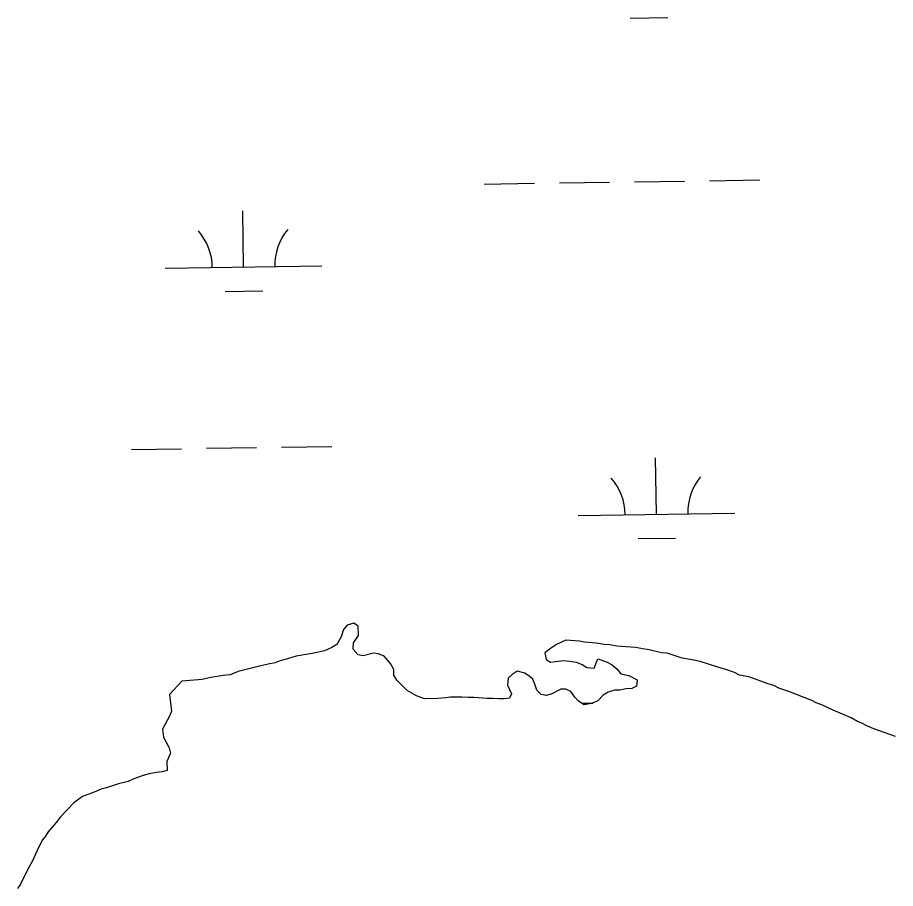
# Model space of a CAD drawing. Extents: x 3807117 to 3845308, y 337856 to 363736.
# Drawn here: x 3841719 to 3842280, y 354068 to 354624 of the extents above; entities that cross this region are included whole.
import ezdxf

# ---------------------------------------------------------------- set-up
doc = ezdxf.new("R2010")
doc.units = 0
doc.layers.add('V-TOPO-SHOR', color=7, linetype='Continuous')
doc.layers.add('V-WETL-SWMP', color=7, linetype='Continuous')

msp = doc.modelspace()

# ---------------------------------------------------------------- linework, layer by layer
at = {"layer": 'V-TOPO-SHOR'}
for p, q in [((3841929.52, 354235.85), (3841927.19, 354233.04)), ((3841933.86, 354237.11), (3841929.52, 354235.85)), ((3841936.67, 354235.18), (3841933.86, 354237.11)), ((3841936.77, 354229.23), (3841936.67, 354235.18)), ((3841927.19, 354233.04), (3841925.68, 354228.26)), ((3841933.67, 354224.42), (3841936.77, 354229.23)), ((3841922.99, 354223.45), (3841919.85, 354221.42)), ((3841925.68, 354228.26), (3841922.99, 354223.45)), ((3841933.34, 354220.45), (3841933.67, 354224.42)), ((3842066.48, 354225.03), (3842063.33, 354223.39)), ((3842069.23, 354226.27), (3842066.48, 354225.03)), ((3842077.97, 354225.62), (3842069.23, 354226.27)), ((3842081.15, 354224.88), (3842077.97, 354225.62)), ((3842088.69, 354224.21), (3842081.15, 354224.88)), ((3842093.86, 354223.5), (3842088.69, 354224.21)), ((3842097.43, 354223.17), (3842093.86, 354223.5)), ((3841915.13, 354219.36), (3841907.22, 354217.64)), ((3841919.85, 354221.42), (3841915.13, 354219.36)), ((3841936.57, 354216.94), (3841933.34, 354220.45)), ((3841946.47, 354217.9), (3841939.76, 354216.2)), ((3841949.65, 354217.55), (3841946.47, 354217.9)), ((3842059.41, 354220.95), (3842055.89, 354218.12)), ((3842055.89, 354218.12), (3842056.75, 354213.77)), ((3842063.33, 354223.39), (3842059.41, 354220.95)), ((3842101.81, 354222.44), (3842097.43, 354223.17)), ((3842113.72, 354221.45), (3842101.81, 354222.44)), ((3842118.49, 354220.74), (3842113.72, 354221.45)), ((3842122.46, 354220.01), (3842118.49, 354220.74)), ((3842130.42, 354218.16), (3842122.46, 354220.01)), ((3842134, 354217.82), (3842130.42, 354218.16)), ((3842143.56, 354214.81), (3842134, 354217.82)), ((3841886.69, 354212.94), (3841883.54, 354211.7)), ((3841891.42, 354214.21), (3841886.69, 354212.94)), ((3841896.95, 354215.89), (3841891.42, 354214.21)), ((3841907.22, 354217.64), (3841896.95, 354215.89)), ((3841939.76, 354216.2), (3841936.57, 354216.94)), ((3841953.24, 354216.02), (3841949.65, 354217.55)), ((3841957.28, 354211.33), (3841953.24, 354216.02)), ((3842056.75, 354213.77), (3842059.55, 354212.23)), ((3842059.55, 354212.23), (3842062.72, 354212.68)), ((3842062.72, 354212.68), (3842067.86, 354213.16)), ((3842067.86, 354213.16), (3842071.83, 354212.83)), ((3842071.83, 354212.83), (3842075.81, 354212.1)), ((3842088.51, 354211.12), (3842089.65, 354214.31)), ((3842089.65, 354214.31), (3842095.23, 354212.42)), ((3842095.23, 354212.42), (3842098.83, 354210.5)), ((3842149.92, 354213.72), (3842143.56, 354214.81)), ((3842155.09, 354212.62), (3842149.92, 354213.72)), ((3842165.85, 354209.23), (3842155.09, 354212.62)), ((3841873.66, 354209.56), (3841859.84, 354206.16)), ((3841879.19, 354210.84), (3841873.66, 354209.56)), ((3841883.54, 354211.7), (3841879.19, 354210.84)), ((3841959.33, 354207.4), (3841957.28, 354211.33)), ((3841959.39, 354203.84), (3841959.33, 354207.4)), ((3842075.81, 354212.1), (3842079.8, 354210.58)), ((3842079.8, 354210.58), (3842082.61, 354208.65)), ((3842082.61, 354208.65), (3842087.37, 354208.33)), ((3842087.37, 354208.33), (3842088.51, 354211.12)), ((3842098.83, 354210.5), (3842102.05, 354207.78)), ((3842102.05, 354207.78), (3842104.48, 354204.65)), ((3842172.23, 354207.35), (3842165.85, 354209.23)), ((3842177.02, 354205.45), (3842172.23, 354207.35)), ((3841836.93, 354201.02), (3841823.86, 354200.01)), ((3841842.46, 354202.3), (3841836.93, 354201.02)), ((3841850.37, 354203.62), (3841842.46, 354202.3)), ((3841854.72, 354204.09), (3841850.37, 354203.62)), ((3841859.84, 354206.16), (3841854.72, 354204.09)), ((3841961.42, 354200.7), (3841959.39, 354203.84)), ((3842032.37, 354201.87), (3842032.04, 354197.5)), ((3842035.1, 354204.29), (3842032.37, 354201.87)), ((3842038.24, 354206.33), (3842035.1, 354204.29)), ((3842043.02, 354205.22), (3842038.24, 354206.33)), ((3842045.83, 354203.28), (3842043.02, 354205.22)), ((3842048.24, 354201.34), (3842045.83, 354203.28)), ((3842049.48, 354198.19), (3842048.24, 354201.34)), ((3842104.48, 354204.65), (3842109.65, 354203.54)), ((3842109.65, 354203.54), (3842114.85, 354200.85)), ((3842180.21, 354203.92), (3842177.02, 354205.45)), ((3842186.18, 354202.83), (3842180.21, 354203.92)), ((3842198.54, 354198.27), (3842186.18, 354202.83)), ((3841823.86, 354200.01), (3841816.07, 354191.56)), ((3841964.65, 354197.18), (3841961.42, 354200.7)), ((3841967.88, 354194.06), (3841964.65, 354197.18)), ((3842032.04, 354197.5), (3842034.51, 354191.99)), ((3842050.73, 354194.24), (3842049.48, 354198.19)), ((3842114.52, 354196.88), (3842111.37, 354195.25)), ((3842114.85, 354200.85), (3842114.52, 354196.88)), ((3842202.13, 354197.14), (3842198.54, 354198.27)), ((3842205.33, 354195.61), (3842202.13, 354197.14)), ((3842211.71, 354193.34), (3842205.33, 354195.61)), ((3841816.07, 354191.56), (3841817.44, 354180.87)), ((3841973.88, 354190.6), (3841967.88, 354194.06)), ((3841979.07, 354188.7), (3841973.88, 354190.6)), ((3841995.7, 354189.77), (3841992.53, 354189.32)), ((3842002.83, 354189.89), (3841995.7, 354189.77)), ((3842007.2, 354189.56), (3842002.83, 354189.89)), ((3842034.51, 354191.99), (3842033.37, 354189.2)), ((3842053.55, 354191.52), (3842050.73, 354194.24)), ((3842056.74, 354190.78), (3842053.55, 354191.52)), ((3842059.89, 354191.62), (3842056.74, 354190.78)), ((3842066.18, 354194.9), (3842059.89, 354191.62)), ((3842069.35, 354194.95), (3842066.18, 354194.9)), ((3842072.55, 354193.42), (3842069.35, 354194.95)), ((3842074.99, 354189.89), (3842072.55, 354193.42)), ((3842077.41, 354187.15), (3842074.99, 354189.89)), ((3842093.21, 354190.98), (3842089.7, 354187.36)), ((3842096.35, 354193.02), (3842093.21, 354190.98)), ((3842100.29, 354194.27), (3842096.35, 354193.02)), ((3842103.86, 354194.33), (3842100.29, 354194.27)), ((3842107.81, 354195.19), (3842103.86, 354194.33)), ((3842111.37, 354195.25), (3842107.81, 354195.19)), ((3842226.47, 354187.63), (3842211.71, 354193.34)), ((3841987.39, 354188.84), (3841979.07, 354188.7)), ((3841992.53, 354189.32), (3841987.39, 354188.84)), ((3842010.77, 354189.62), (3842007.2, 354189.56)), ((3842019.1, 354188.96), (3842010.77, 354189.62)), ((3842022.67, 354189.02), (3842019.1, 354188.96)), ((3842026.64, 354188.69), (3842022.67, 354189.02)), ((3842029.81, 354188.75), (3842026.64, 354188.69)), ((3842033.37, 354189.2), (3842029.81, 354188.75)), ((3842081.02, 354184.83), (3842077.41, 354187.15)), ((3842085.76, 354185.71), (3842081.02, 354184.83)), ((3842089.7, 354187.36), (3842085.76, 354185.71)), ((3842229.27, 354186.09), (3842226.47, 354187.63)), ((3842233.26, 354184.57), (3842229.27, 354186.09)), ((3842240.05, 354181.52), (3842233.26, 354184.57)), ((3841817.44, 354180.87), (3841816.3, 354178.08)), ((3842251.63, 354176.55), (3842240.05, 354181.52)), ((3841816.3, 354178.08), (3841811.68, 354169.28)), ((3842255.64, 354174.24), (3842251.63, 354176.55)), ((3842258.43, 354173.1), (3842255.64, 354174.24)), ((3842261.63, 354171.56), (3842258.43, 354173.1)), ((3841811.68, 354169.28), (3841812.17, 354164.14)), ((3842266.02, 354169.65), (3842261.63, 354171.56)), ((3842279.98, 354164.73), (3842266.02, 354169.65)), ((3841812.17, 354164.14), (3841815.84, 354157.46)), ((3841815.84, 354157.46), (3841816.7, 354153.9)), ((3841816.7, 354153.9), (3841814.4, 354148.71)), ((3841814.4, 354148.71), (3841814.5, 354142.91)), ((3841799.19, 354139.63), (3841793.26, 354137.6)), ((3841803.15, 354140.86), (3841799.19, 354139.63)), ((3841807.5, 354141.69), (3841803.15, 354140.86)), ((3841811.46, 354142.12), (3841807.5, 354141.69)), ((3841814.5, 354142.91), (3841811.46, 354142.12)), ((3841783.38, 354134.33), (3841775.87, 354131.89)), ((3841789.71, 354135.98), (3841783.38, 354134.33)), ((3841793.26, 354137.6), (3841789.71, 354135.98)), ((3841767.97, 354129.04), (3841760.47, 354126.2)), ((3841772.31, 354131.06), (3841767.97, 354129.04)), ((3841775.87, 354131.89), (3841772.31, 354131.06)), ((3841760.47, 354126.2), (3841754.95, 354122.18)), ((3841754.95, 354122.18), (3841746.31, 354113.38)), ((3841746.31, 354113.38), (3841743.57, 354109.79)), ((3841743.57, 354109.79), (3841738.47, 354103.8)), ((3841736.91, 354101.01), (3841734.95, 354098.61)), ((3841738.47, 354103.8), (3841736.91, 354101.01)), ((3841734.95, 354098.61), (3841732.61, 354094.23)), ((3841732.61, 354094.23), (3841728.34, 354084.68)), ((3841728.34, 354084.68), (3841725.6, 354079.9)), ((3841725.6, 354079.9), (3841720.93, 354070.34)), ((3841720.93, 354070.34), (3841718.98, 354067.55))]:
    msp.add_line(p, q, dxfattribs=at)
at = {"layer": 'V-WETL-SWMP'}
for p, q in [((3842110.46, 354623.73), (3842134.46, 354624.09)), ((3842017.2, 354517.69), (3842049.19, 354518.17)), ((3842065.19, 354518.4), (3842097.19, 354518.88)), ((3842113.19, 354519.12), (3842145.18, 354519.6)), ((3842161.18, 354519.84), (3842193.18, 354520.32)), ((3841863.38, 354464.63), (3841862.84, 354500.63)), ((3841813.39, 354463.88), (3841913.38, 354465.38)), ((3841851.62, 354449.02), (3841875.61, 354449.38)), ((3841791.71, 354348.12), (3841823.71, 354348.59)), ((3841839.71, 354348.83), (3841871.7, 354349.31)), ((3841887.7, 354349.55), (3841919.7, 354350.03)), ((3842127.22, 354306.71), (3842126.68, 354342.7)), ((3842077.22, 354305.96), (3842177.21, 354307.46)), ((3842115.45, 354291.1), (3842139.45, 354291.46)), ((3841929.52, 354235.85), (3841927.19, 354233.04)), ((3841933.86, 354237.11), (3841929.52, 354235.85)), ((3841936.67, 354235.18), (3841933.86, 354237.11)), ((3841936.77, 354229.23), (3841936.67, 354235.18)), ((3841927.19, 354233.04), (3841925.68, 354228.26)), ((3841933.67, 354224.42), (3841936.77, 354229.23)), ((3841922.99, 354223.45), (3841919.85, 354221.42)), ((3841925.68, 354228.26), (3841922.99, 354223.45)), ((3841933.34, 354220.45), (3841933.67, 354224.42)), ((3842066.48, 354225.03), (3842063.33, 354223.39)), ((3842069.23, 354226.27), (3842066.48, 354225.03)), ((3842077.97, 354225.62), (3842069.23, 354226.27)), ((3842081.15, 354224.88), (3842077.97, 354225.62)), ((3842088.69, 354224.21), (3842081.15, 354224.88)), ((3842093.86, 354223.5), (3842088.69, 354224.21)), ((3842097.43, 354223.17), (3842093.86, 354223.5)), ((3841915.13, 354219.36), (3841907.22, 354217.64)), ((3841919.85, 354221.42), (3841915.13, 354219.36)), ((3841936.57, 354216.94), (3841933.34, 354220.45)), ((3841946.47, 354217.9), (3841939.76, 354216.2)), ((3841949.65, 354217.55), (3841946.47, 354217.9)), ((3842059.41, 354220.95), (3842055.89, 354218.12)), ((3842055.89, 354218.12), (3842056.75, 354213.77)), ((3842063.33, 354223.39), (3842059.41, 354220.95)), ((3842101.81, 354222.44), (3842097.43, 354223.17)), ((3842113.72, 354221.45), (3842101.81, 354222.44)), ((3842118.49, 354220.74), (3842113.72, 354221.45)), ((3842122.46, 354220.01), (3842118.49, 354220.74)), ((3842130.42, 354218.16), (3842122.46, 354220.01)), ((3842134, 354217.82), (3842130.42, 354218.16)), ((3842143.56, 354214.81), (3842134, 354217.82)), ((3841886.69, 354212.94), (3841883.54, 354211.7)), ((3841891.42, 354214.21), (3841886.69, 354212.94)), ((3841896.95, 354215.89), (3841891.42, 354214.21)), ((3841907.22, 354217.64), (3841896.95, 354215.89)), ((3841939.76, 354216.2), (3841936.57, 354216.94)), ((3841953.24, 354216.02), (3841949.65, 354217.55)), ((3841957.28, 354211.33), (3841953.24, 354216.02)), ((3842056.75, 354213.77), (3842059.55, 354212.23)), ((3842059.55, 354212.23), (3842062.72, 354212.68)), ((3842062.72, 354212.68), (3842067.86, 354213.16)), ((3842067.86, 354213.16), (3842071.83, 354212.83)), ((3842071.83, 354212.83), (3842075.81, 354212.1)), ((3842088.51, 354211.12), (3842089.65, 354214.31)), ((3842089.65, 354214.31), (3842095.23, 354212.42)), ((3842095.23, 354212.42), (3842098.83, 354210.5)), ((3842149.92, 354213.72), (3842143.56, 354214.81)), ((3842155.09, 354212.62), (3842149.92, 354213.72)), ((3842165.85, 354209.23), (3842155.09, 354212.62)), ((3841873.66, 354209.56), (3841859.84, 354206.16)), ((3841879.19, 354210.84), (3841873.66, 354209.56)), ((3841883.54, 354211.7), (3841879.19, 354210.84)), ((3841959.33, 354207.4), (3841957.28, 354211.33)), ((3841959.39, 354203.84), (3841959.33, 354207.4)), ((3842075.81, 354212.1), (3842079.8, 354210.58)), ((3842079.8, 354210.58), (3842082.61, 354208.65)), ((3842082.61, 354208.65), (3842087.37, 354208.33)), ((3842087.37, 354208.33), (3842088.51, 354211.12)), ((3842098.83, 354210.5), (3842102.05, 354207.78)), ((3842102.05, 354207.78), (3842104.48, 354204.65)), ((3842172.23, 354207.35), (3842165.85, 354209.23)), ((3842177.02, 354205.45), (3842172.23, 354207.35)), ((3841836.93, 354201.02), (3841823.86, 354200.01)), ((3841842.46, 354202.3), (3841836.93, 354201.02)), ((3841850.37, 354203.62), (3841842.46, 354202.3)), ((3841854.72, 354204.09), (3841850.37, 354203.62)), ((3841859.84, 354206.16), (3841854.72, 354204.09)), ((3841961.42, 354200.7), (3841959.39, 354203.84)), ((3842032.37, 354201.87), (3842032.04, 354197.5)), ((3842035.1, 354204.29), (3842032.37, 354201.87)), ((3842038.24, 354206.33), (3842035.1, 354204.29)), ((3842043.02, 354205.22), (3842038.24, 354206.33)), ((3842045.83, 354203.28), (3842043.02, 354205.22)), ((3842048.24, 354201.34), (3842045.83, 354203.28)), ((3842049.48, 354198.19), (3842048.24, 354201.34)), ((3842104.48, 354204.65), (3842109.65, 354203.54)), ((3842109.65, 354203.54), (3842114.85, 354200.85)), ((3842180.21, 354203.92), (3842177.02, 354205.45)), ((3842186.18, 354202.83), (3842180.21, 354203.92)), ((3842198.54, 354198.27), (3842186.18, 354202.83)), ((3841823.86, 354200.01), (3841816.07, 354191.56)), ((3841964.65, 354197.18), (3841961.42, 354200.7)), ((3841967.88, 354194.06), (3841964.65, 354197.18)), ((3842032.04, 354197.5), (3842034.51, 354191.99)), ((3842050.73, 354194.24), (3842049.48, 354198.19)), ((3842114.52, 354196.88), (3842111.37, 354195.25)), ((3842114.85, 354200.85), (3842114.52, 354196.88)), ((3842202.13, 354197.14), (3842198.54, 354198.27)), ((3842205.33, 354195.61), (3842202.13, 354197.14)), ((3842211.71, 354193.34), (3842205.33, 354195.61)), ((3841816.07, 354191.56), (3841817.44, 354180.87)), ((3841973.88, 354190.6), (3841967.88, 354194.06)), ((3841979.07, 354188.7), (3841973.88, 354190.6)), ((3841995.7, 354189.77), (3841992.53, 354189.32)), ((3842002.83, 354189.89), (3841995.7, 354189.77)), ((3842007.2, 354189.56), (3842002.83, 354189.89)), ((3842034.51, 354191.99), (3842033.37, 354189.2)), ((3842053.55, 354191.52), (3842050.73, 354194.24)), ((3842056.74, 354190.78), (3842053.55, 354191.52)), ((3842059.89, 354191.62), (3842056.74, 354190.78)), ((3842066.18, 354194.9), (3842059.89, 354191.62)), ((3842069.35, 354194.95), (3842066.18, 354194.9)), ((3842072.55, 354193.42), (3842069.35, 354194.95)), ((3842074.99, 354189.89), (3842072.55, 354193.42)), ((3842077.41, 354187.15), (3842074.99, 354189.89)), ((3842093.21, 354190.98), (3842089.7, 354187.36)), ((3842096.35, 354193.02), (3842093.21, 354190.98)), ((3842100.29, 354194.27), (3842096.35, 354193.02)), ((3842103.86, 354194.33), (3842100.29, 354194.27)), ((3842107.81, 354195.19), (3842103.86, 354194.33)), ((3842111.37, 354195.25), (3842107.81, 354195.19)), ((3842226.47, 354187.63), (3842211.71, 354193.34)), ((3841987.39, 354188.84), (3841979.07, 354188.7)), ((3841992.53, 354189.32), (3841987.39, 354188.84)), ((3842010.77, 354189.62), (3842007.2, 354189.56)), ((3842019.1, 354188.96), (3842010.77, 354189.62)), ((3842022.67, 354189.02), (3842019.1, 354188.96)), ((3842026.64, 354188.69), (3842022.67, 354189.02)), ((3842029.81, 354188.75), (3842026.64, 354188.69)), ((3842033.37, 354189.2), (3842029.81, 354188.75)), ((3842081.02, 354184.83), (3842077.41, 354187.15)), ((3842079.35, 354185.9), (3842086.49, 354186.01)), ((3842085.76, 354185.71), (3842081.02, 354184.83)), ((3842089.7, 354187.36), (3842085.76, 354185.71)), ((3842229.27, 354186.09), (3842226.47, 354187.63)), ((3842233.26, 354184.57), (3842229.27, 354186.09)), ((3842240.05, 354181.52), (3842233.26, 354184.57)), ((3841817.44, 354180.87), (3841816.3, 354178.08)), ((3842251.63, 354176.55), (3842240.05, 354181.52)), ((3841816.3, 354178.08), (3841811.68, 354169.28)), ((3842255.64, 354174.24), (3842251.63, 354176.55)), ((3842258.43, 354173.1), (3842255.64, 354174.24)), ((3842261.63, 354171.56), (3842258.43, 354173.1)), ((3841811.68, 354169.28), (3841812.17, 354164.14)), ((3842266.02, 354169.65), (3842261.63, 354171.56)), ((3842279.98, 354164.73), (3842266.02, 354169.65)), ((3841812.17, 354164.14), (3841815.84, 354157.46)), ((3841815.84, 354157.46), (3841816.7, 354153.9)), ((3841816.7, 354153.9), (3841814.4, 354148.71)), ((3841814.4, 354148.71), (3841814.5, 354142.91)), ((3841799.19, 354139.63), (3841793.26, 354137.6)), ((3841803.15, 354140.86), (3841799.19, 354139.63)), ((3841807.5, 354141.69), (3841803.15, 354140.86)), ((3841811.46, 354142.12), (3841807.5, 354141.69)), ((3841814.5, 354142.91), (3841811.46, 354142.12)), ((3841783.38, 354134.33), (3841775.87, 354131.89)), ((3841789.71, 354135.98), (3841783.38, 354134.33)), ((3841793.26, 354137.6), (3841789.71, 354135.98)), ((3841767.97, 354129.04), (3841760.47, 354126.2)), ((3841772.31, 354131.06), (3841767.97, 354129.04)), ((3841775.87, 354131.89), (3841772.31, 354131.06)), ((3841760.47, 354126.2), (3841754.95, 354122.18)), ((3841754.95, 354122.18), (3841746.31, 354113.38)), ((3841746.31, 354113.38), (3841743.57, 354109.79)), ((3841743.57, 354109.79), (3841738.47, 354103.8)), ((3841736.91, 354101.01), (3841734.95, 354098.61)), ((3841738.47, 354103.8), (3841736.91, 354101.01)), ((3841734.95, 354098.61), (3841732.61, 354094.23)), ((3841732.61, 354094.23), (3841728.34, 354084.68)), ((3841728.34, 354084.68), (3841725.6, 354079.9)), ((3841725.6, 354079.9), (3841720.93, 354070.34)), ((3841720.93, 354070.34), (3841718.98, 354067.55))]:
    msp.add_line(p, q, dxfattribs=at)
for centre, start, end in [((3841808.14, 354464.28), 0.0865, 41.6302), ((3841918.61, 354465.94), 140.0865, 181.6302), ((3842182.44, 354308.01), 140.0865, 181.6302), ((3842071.97, 354306.35), 0.0865, 41.6302)]:
    msp.add_arc(centre, 35.25, start, end, dxfattribs=at)

doc.saveas('drawing.dxf')
